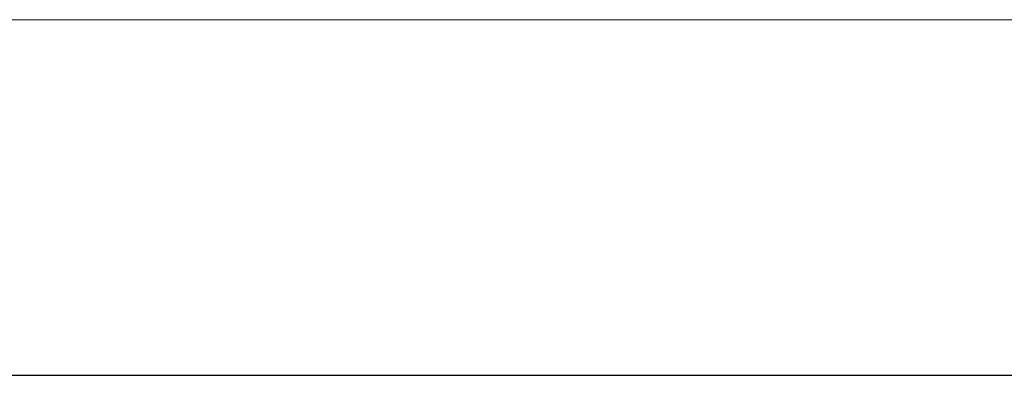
# Model space of a CAD drawing. Header units: millimetres. Extents: x -526411 to -400573, y 47353 to 130199.
# Tile 398 of 543: x -471557 to -471355, y 115273 to 115345. Entities that reach past the tile are written whole.
import ezdxf

# ---------------------------------------------------------------- set-up
doc = ezdxf.new("R2010")
doc.units = ezdxf.units.MM
for name, color, linetype, lineweight in [('01_ALGEMEEN', 7, 'Continuous', 18), ('75_--', 7, 'Continuous', 18), ('m-pg-03_AI_dwg', 8, 'Continuous', 18)]:
    doc.layers.add(name, color=color, linetype=linetype, lineweight=lineweight)

# ---------------------------------------------------------------- blocks, each defined once
blk = doc.blocks.new('m-pg-03_AI_dwg_block 549-639517-3e Verdieping - Percelen telling LI')
at = {"layer": '01_ALGEMEEN', "color": 253, "lineweight": 25}
blk.add_line((-263.7782, 1341.6852), (-229.906, 1341.6852), dxfattribs=at)
blk = doc.blocks.new('m-pg-03_AI_dwg_block 2-641149-3e Verdieping - Percelen telling LI')
blk.add_blockref('m-pg-03_AI_dwg_block 549-639517-3e Verdieping - Percelen telling LI', (0, 0))
blk = doc.blocks.new('m-pg-03_AI_dwg_block 5267-644235-3e Verdieping - Percelen telling LI')
at = {"layer": '75_--', "color": 213, "lineweight": 13}
blk.add_line((-261.6114, 1344.9617), (-244.5918, 1344.9617), dxfattribs=at)
blk = doc.blocks.new('m-pg-03_AI_dwg_block 5245-644301-3e Verdieping - Percelen telling LI')
blk.add_blockref('m-pg-03_AI_dwg_block 5267-644235-3e Verdieping - Percelen telling LI', (0, 0))
blk = doc.blocks.new('m-pg-03_AI_dwg-638970-3e Verdieping - Percelen telling LI')
for name in ['m-pg-03_AI_dwg_block 2-641149-3e Verdieping - Percelen telling LI', 'm-pg-03_AI_dwg_block 5245-644301-3e Verdieping - Percelen telling LI']:
    blk.add_blockref(name, (0, 0))

msp = doc.modelspace()

# ---------------------------------------------------------------- block references
at = {"layer": 'm-pg-03_AI_dwg', "color": 133, "xscale": 22.2068924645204, "yscale": 22.2068924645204, "zscale": 22.2068924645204}
msp.add_blockref('m-pg-03_AI_dwg-638970-3e Verdieping - Percelen telling LI', (-465826.52, 85478.03), dxfattribs=at)

doc.saveas('drawing.dxf')
